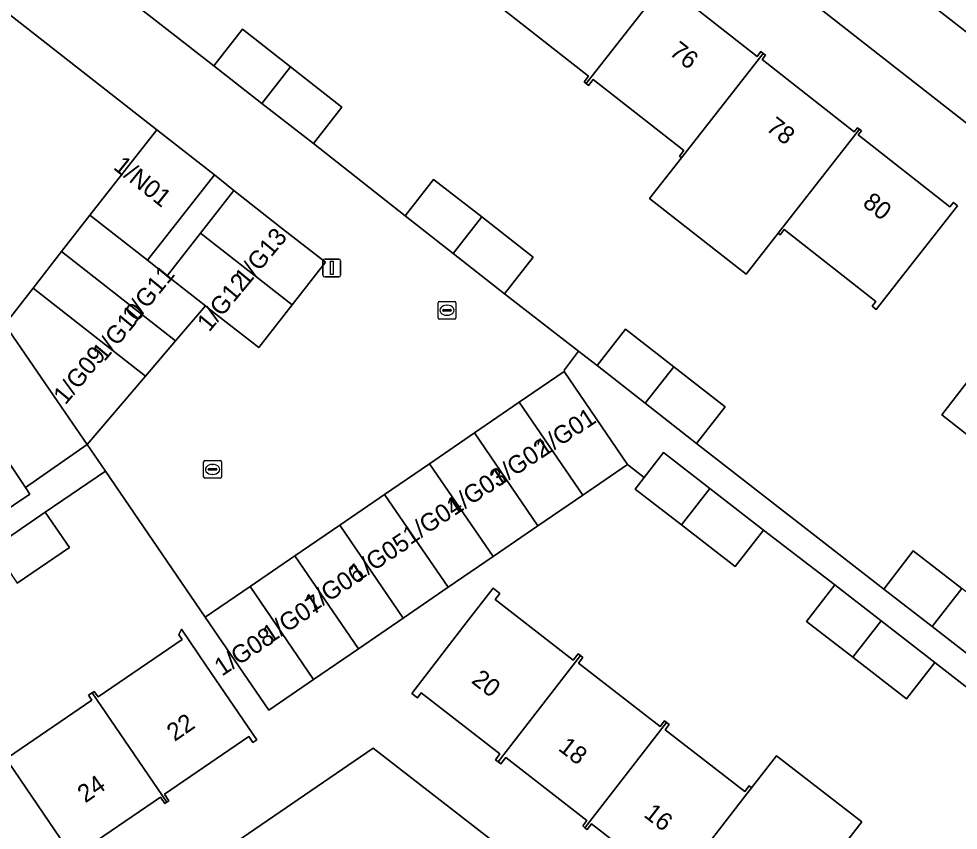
# Model space of a CAD drawing. Extents: x 157445 to 158888, y 383061 to 384688.
# Drawn here: x 158633.7 to 158686.5, y 383872.9 to 383918.5 of the extents above; entities that cross this region are included whole.
import ezdxf

# ---------------------------------------------------------------- set-up
doc = ezdxf.new("R2010")
doc.units = 0
for name, color, linetype in [('IMGEO_Erf', 7, 'Continuous'), ('IMGEO_Kolk', 7, 'Continuous'), ('IMGEO_Lichtmast', 7, 'Continuous'), ('IMGEO_Pand', 7, 'Continuous'), ('IMGEO_Pand_nummerreeks', 7, 'Continuous'), ('IMGEO_Rijbaan_lokaal_open', 7, 'Continuous'), ('IMGEO_Voetpad_open', 7, 'Continuous')]:
    doc.layers.add(name, color=color, linetype=linetype)

msp = doc.modelspace()

# ---------------------------------------------------------------- linework, layer by layer
at = {"layer": 'IMGEO_Erf'}
for points in [[(158736.794, 383873.802), (158726.736, 383881.663), (158707.538, 383896.51), (158644.552, 383945.748)], [(158627.025, 383890.107), (158630.137, 383892.187), (158632.854, 383894.003), (158634.099, 383892.139), (158637.568, 383894.561), (158636.125, 383896.657), (158632.928, 383901.301), (158634.524, 383903.342), (158636.121, 383905.384), (158637.717, 383907.425), (158641.472, 383912.228), (158623.51, 383926.275), (158585.327, 383886.944)], [(158639.426, 383919.904), (158644.68, 383915.814), (158646.281, 383917.862), (158648.98, 383915.752), (158651.867, 383913.495), (158650.266, 383911.447), (158655.418, 383907.392), (158657.019, 383909.44), (158659.719, 383907.33), (158662.605, 383905.073), (158661.004, 383903.025), (158665.161, 383899.796), (158665.563, 383899.483), (158666.203, 383898.986), (158667.804, 383901.034), (158670.503, 383898.924), (158673.39, 383896.667), (158671.789, 383894.619), (158682.297, 383886.444), (158683.953, 383888.584), (158686.685, 383886.471)], [(158670.165, 383920.283), (158675.19, 383916.344), (158675.4, 383916.612), (158675.53, 383916.51), (158675.659, 383916.409), (158675.464, 383916.16), (158680.643, 383912.101), (158680.828, 383912.337), (158680.938, 383912.251), (158681.043, 383912.169), (158680.861, 383911.937), (158686.02, 383907.893), (158686.21, 383908.136), (158686.437, 383907.958), (158683.353, 383904.023), (158681.879, 383902.142), (158681.654, 383902.318), (158681.865, 383902.586), (158676.708, 383906.629), (158676.477, 383906.334), (158676.37, 383906.417), (158674.569, 383904.119), (158669.141, 383908.373), (158670.948, 383910.658), (158670.83, 383910.751), (158671.066, 383911.052), (158665.975, 383915.043), (158665.72, 383914.717), (158665.585, 383914.823), (158665.466, 383914.916), (158665.713, 383915.231), (158660.536, 383919.288)], [(158690.991, 383891.966), (158685.558, 383896.226), (158687.032, 383898.106)], [(158689.044, 383879.309), (158685.165, 383882.332), (158683.579, 383880.283), (158680.565, 383882.615), (158677.962, 383884.628), (158679.547, 383886.678), (158675.55, 383889.76), (158673.964, 383887.711), (158670.95, 383890.043), (158668.347, 383892.056), (158668.852, 383892.71), (158667.914, 383893.435), (158665.394, 383891.712), (158662.874, 383889.99), (158660.354, 383888.267), (158657.835, 383886.544), (158655.315, 383884.822), (158652.795, 383883.099), (158650.275, 383881.376), (158647.756, 383879.654), (158644.189, 383884.871), (158638.589, 383893.067), (158635.203, 383890.758), (158636.558, 383888.771), (158633.633, 383886.777)], [(158670.373, 383869.78), (158665.879, 383873.265), (158665.641, 383872.958), (158665.517, 383873.054), (158665.393, 383873.151), (158665.626, 383873.452), (158661.069, 383876.986), (158660.794, 383876.632), (158660.642, 383876.75), (158660.489, 383876.868), (158660.746, 383877.199), (158656.322, 383880.629), (158656.105, 383880.349), (158655.788, 383880.594), (158658.853, 383884.546), (158660.361, 383886.491), (158660.734, 383886.202), (158660.471, 383885.863), (158664.861, 383882.459), (158665.137, 383882.814), (158665.266, 383882.713), (158665.398, 383882.611), (158665.15, 383882.291), (158669.742, 383878.73), (158669.987, 383879.046), (158670.097, 383878.961), (158670.248, 383878.845), (158670.018, 383878.549), (158674.49, 383875.082), (158674.735, 383875.398), (158674.881, 383875.285), (158676.278, 383877.087), (158681.063, 383873.377), (158679.663, 383871.571)], [(158633.132, 383877.004), (158637.828, 383880.215), (158637.641, 383880.488), (158637.839, 383880.624), (158637.957, 383880.704), (158638.169, 383880.395), (158642.887, 383883.62), (158642.706, 383883.885), (158642.851, 383884.187), (158644.27, 383882.111), (158647.092, 383877.983), (158646.868, 383877.83), (158646.638, 383878.167), (158641.905, 383874.931), (158642.152, 383874.569), (158642.033, 383874.488), (158641.916, 383874.408), (158641.675, 383874.76), (158636.912, 383871.504)], [(158611.414, 383848.655), (158653.626, 383877.513), (158700.083, 383841.491)]]:
    msp.add_lwpolyline(points, dxfattribs=at)
at = {"layer": 'IMGEO_Kolk'}
for p, q in [((158657.27, 383901.667), (158657.27, 383902.519)), ((158657.345, 383902.593), (158658.197, 383902.593)), ((158658.271, 383902.519), (158658.271, 383901.667)), ((158657.529, 383902.087), (158657.529, 383902.099)), ((158657.967, 383902.05), (158657.569, 383902.05)), ((158657.572, 383902.136), (158657.97, 383902.136)), ((158657.758, 383902.373), (158657.783, 383902.373)), ((158658.013, 383902.099), (158658.013, 383902.087)), ((158658.197, 383901.593), (158657.345, 383901.593)), ((158657.781, 383901.813), (158657.756, 383901.813)), ((158644.101, 383892.737), (158644.101, 383893.589)), ((158644.176, 383893.663), (158645.028, 383893.663)), ((158645.102, 383893.589), (158645.102, 383892.737)), ((158644.36, 383893.157), (158644.36, 383893.169)), ((158644.798, 383893.12), (158644.4, 383893.12)), ((158644.403, 383893.206), (158644.801, 383893.206)), ((158644.589, 383893.443), (158644.614, 383893.443)), ((158644.844, 383893.169), (158644.844, 383893.157)), ((158645.028, 383892.663), (158644.176, 383892.663)), ((158644.612, 383892.883), (158644.587, 383892.883))]:
    msp.add_line(p, q, dxfattribs=at)
for points in [[(158657.27, 383901.667), (158657.27, 383902.519)], [(158657.345, 383902.593), (158658.197, 383902.593)], [(158658.271, 383902.519), (158658.271, 383901.667)], [(158658.197, 383901.593), (158657.345, 383901.593)], [(158644.101, 383892.737), (158644.101, 383893.589)], [(158644.176, 383893.663), (158645.028, 383893.663)], [(158645.102, 383893.589), (158645.102, 383892.737)], [(158645.028, 383892.663), (158644.176, 383892.663)]]:
    msp.add_lwpolyline(points, dxfattribs=at)
for centre, radius, start, end in [((158657.347, 383902.517), 0.0765, 91.552, 178.448), ((158657.347, 383902.517), 0.0765, 91.552, 178.448), ((158658.195, 383902.517), 0.0765, 1.552, 88.448), ((158658.195, 383902.517), 0.0765, 1.552, 88.448), ((158657.569, 383902.096), 0.0403, 85.8775, 175.7526), ((158657.566, 383902.086), 0.0366, 178.938, 274.7102), ((158657.97, 383902.093), 0.043, 264.8664, 352.4533), ((158657.974, 383902.098), 0.0386, 1.7309, 96.639), ((158657.347, 383901.669), 0.0765, 181.552, 268.448), ((158657.347, 383901.669), 0.0765, 181.552, 268.448), ((158658.195, 383901.669), 0.0765, 271.552, 358.448), ((158658.195, 383901.669), 0.0765, 271.552, 358.448), ((158644.178, 383893.587), 0.0765, 91.552, 178.448), ((158644.178, 383893.587), 0.0765, 91.552, 178.448), ((158645.026, 383893.587), 0.0765, 1.552, 88.448), ((158645.026, 383893.587), 0.0765, 1.552, 88.448), ((158644.4, 383893.166), 0.0403, 85.8775, 175.7526), ((158644.397, 383893.156), 0.0366, 178.938, 274.7102), ((158644.801, 383893.163), 0.043, 264.8664, 352.4533), ((158644.805, 383893.168), 0.0386, 1.7309, 96.639), ((158644.178, 383892.739), 0.0765, 181.552, 268.448), ((158644.178, 383892.739), 0.0765, 181.552, 268.448), ((158645.026, 383892.739), 0.0765, 271.552, 358.448), ((158645.026, 383892.739), 0.0765, 271.552, 358.448)]:
    msp.add_arc(centre, radius, start, end, dxfattribs=at)
for centre, major_axis, ratio, start_param, end_param in [((158657.757, 383902.093), (-0.387, 0.002), 0.722429, 4.712389, 7.853982), ((158657.782, 383902.093), (-0.39, 0.002), 0.717154, 1.570796, 4.712389), ((158644.588, 383893.163), (-0.387, 0.002), 0.722429, 4.712389, 7.853982), ((158644.613, 383893.163), (-0.39, 0.002), 0.717154, 1.570796, 4.712389)]:
    msp.add_ellipse(centre, major_axis=major_axis, ratio=ratio, start_param=start_param, end_param=end_param, dxfattribs=at)
at = {"layer": 'IMGEO_Lichtmast'}
for p, q in [((158650.802, 383904.068), (158650.802, 383904.868)), ((158650.802, 383904.868), (158650.802, 383904.068)), ((158650.902, 383904.968), (158651.692, 383904.968)), ((158651.692, 383904.968), (158650.902, 383904.968)), ((158651.792, 383904.868), (158651.792, 383904.068)), ((158651.792, 383904.068), (158651.792, 383904.868)), ((158651.692, 383903.968), (158650.902, 383903.968)), ((158650.902, 383903.968), (158651.692, 383903.968))]:
    msp.add_line(p, q, dxfattribs=at)
msp.add_lwpolyline([(158651.222, 383904.843), (158651.372, 383904.843), (158651.372, 383904.093), (158651.222, 383904.093), (158651.222, 383904.843)], dxfattribs=at)
for centre, start, end in [((158650.902, 383904.868), 90, 180), ((158650.902, 383904.868), 90, 180), ((158651.692, 383904.868), 0, 90), ((158651.692, 383904.868), 360, 90), ((158650.902, 383904.068), 180, 270), ((158650.902, 383904.068), 180, 270), ((158651.692, 383904.068), 270, 0), ((158651.692, 383904.068), 270, 0)]:
    msp.add_arc(centre, 0.1, start, end, dxfattribs=at)
at = {"layer": 'IMGEO_Pand'}
for points in [[(158670.099, 383920.589), (158669.999, 383920.667), (158669.87, 383920.502), (158664.719, 383924.539), (158664.879, 383924.744), (158664.764, 383924.834), (158660.229, 383919.042), (158660.299, 383918.987), (158660.536, 383919.288), (158665.713, 383915.231), (158665.466, 383914.916), (158665.585, 383914.823)], [(158675.53, 383916.51), (158675.4, 383916.612), (158675.19, 383916.344), (158670.165, 383920.283), (158670.197, 383920.512), (158670.099, 383920.589), (158665.585, 383914.823), (158665.72, 383914.717), (158665.975, 383915.043), (158671.066, 383911.052), (158670.83, 383910.751), (158670.948, 383910.658)], [(158648.98, 383915.752), (158646.281, 383917.862), (158644.68, 383915.814), (158647.377, 383913.706)], [(158680.938, 383912.251), (158680.828, 383912.337), (158680.643, 383912.101), (158675.464, 383916.16), (158675.659, 383916.409), (158675.53, 383916.51), (158670.948, 383910.658), (158669.141, 383908.373), (158674.569, 383904.119), (158676.37, 383906.417)], [(158648.98, 383915.752), (158647.377, 383913.706), (158650.266, 383911.447), (158651.867, 383913.495)], [(158637.717, 383907.425), (158640.947, 383904.899), (158644.702, 383909.702), (158641.472, 383912.228)], [(158680.938, 383912.251), (158676.37, 383906.417), (158676.477, 383906.334), (158676.708, 383906.629), (158681.865, 383902.586), (158681.654, 383902.318), (158681.879, 383902.142), (158683.353, 383904.023), (158686.437, 383907.958), (158686.21, 383908.136), (158686.02, 383907.893), (158680.861, 383911.937), (158681.043, 383912.169)], [(158658.116, 383905.283), (158659.719, 383907.33), (158657.019, 383909.44), (158655.418, 383907.392)], [(158649.068, 383902.4), (158650.94, 383904.795), (158648.371, 383906.804), (158645.802, 383908.813), (158643.93, 383906.418)], [(158644.201, 383902.347), (158642.061, 383904.028), (158640.947, 383904.899), (158637.717, 383907.425), (158636.121, 383905.384), (158642.523, 383900.377)], [(158658.116, 383905.283), (158661.004, 383903.025), (158662.605, 383905.073), (158659.719, 383907.33)], [(158644.201, 383902.347), (158644.626, 383902.015), (158647.195, 383900.006), (158649.068, 383902.4), (158643.93, 383906.418), (158642.061, 383904.028)], [(158640.841, 383898.403), (158642.523, 383900.377), (158636.121, 383905.384), (158634.524, 383903.342)], [(158692.372, 383893.73), (158697.01, 383899.65), (158696.89, 383899.744), (158696.648, 383899.436), (158691.491, 383903.479), (158691.729, 383903.783), (158691.576, 383903.903), (158688.492, 383899.968), (158687.032, 383898.106), (158685.558, 383896.226), (158690.991, 383891.966)], [(158634.524, 383903.342), (158632.928, 383901.301), (158636.125, 383896.657), (158637.568, 383894.561), (158640.841, 383898.403)], [(158668.9, 383896.877), (158670.503, 383898.924), (158667.804, 383901.034), (158666.203, 383898.986)], [(158668.9, 383896.877), (158671.789, 383894.619), (158673.39, 383896.667), (158670.503, 383898.924)], [(158661.827, 383896.929), (158665.394, 383891.712), (158667.914, 383893.435), (158664.347, 383898.652)], [(158661.827, 383896.929), (158659.308, 383895.207), (158662.874, 383889.99), (158665.394, 383891.712)], [(158656.788, 383893.484), (158660.354, 383888.267), (158662.874, 383889.99), (158659.308, 383895.207)], [(158669.932, 383894.106), (158668.852, 383892.71), (158668.347, 383892.056), (158670.95, 383890.043), (158672.538, 383892.09)], [(158632.854, 383894.003), (158630.137, 383892.187), (158631.63, 383889.953), (158634.347, 383891.769), (158634.099, 383892.139)], [(158656.788, 383893.484), (158654.268, 383891.762), (158657.835, 383886.544), (158660.354, 383888.267)], [(158670.95, 383890.043), (158673.964, 383887.711), (158675.55, 383889.76), (158672.538, 383892.09)], [(158651.748, 383890.039), (158655.315, 383884.822), (158657.835, 383886.544), (158654.268, 383891.762)], [(158633.633, 383886.777), (158636.558, 383888.771), (158635.203, 383890.758), (158632.276, 383888.763)], [(158652.795, 383883.099), (158655.315, 383884.822), (158651.748, 383890.039), (158649.228, 383888.316)], [(158646.709, 383886.594), (158650.275, 383881.376), (158652.795, 383883.099), (158649.228, 383888.316)], [(158686.685, 383886.471), (158683.953, 383888.584), (158682.297, 383886.444), (158685.016, 383884.341)], [(158682.152, 383884.663), (158679.547, 383886.678), (158677.962, 383884.628), (158680.565, 383882.615)], [(158646.709, 383886.594), (158644.189, 383884.871), (158647.756, 383879.654), (158650.275, 383881.376)], [(158660.642, 383876.75), (158665.266, 383882.713), (158665.137, 383882.814), (158664.861, 383882.459), (158660.471, 383885.863), (158660.734, 383886.202), (158660.361, 383886.491), (158658.853, 383884.546), (158655.788, 383880.594), (158656.105, 383880.349), (158656.322, 383880.629), (158660.746, 383877.199), (158660.489, 383876.868)], [(158686.685, 383886.471), (158685.016, 383884.341), (158687.89, 383882.117), (158689.546, 383884.257)], [(158682.152, 383884.663), (158680.565, 383882.615), (158683.579, 383880.283), (158685.165, 383882.332)], [(158637.839, 383880.624), (158642.033, 383874.488), (158642.152, 383874.569), (158641.905, 383874.931), (158646.638, 383878.167), (158646.868, 383877.83), (158647.092, 383877.983), (158644.27, 383882.111), (158642.851, 383884.187), (158642.706, 383883.885), (158642.887, 383883.62), (158638.169, 383880.395), (158637.957, 383880.704)], [(158670.097, 383878.961), (158669.987, 383879.046), (158669.742, 383878.73), (158665.15, 383882.291), (158665.398, 383882.611), (158665.266, 383882.713), (158660.642, 383876.75), (158660.794, 383876.632), (158661.069, 383876.986), (158665.626, 383873.452), (158665.393, 383873.151), (158665.517, 383873.054)], [(158632.814, 383877.201), (158637.044, 383871.011), (158637.184, 383871.107), (158636.912, 383871.504), (158641.675, 383874.76), (158641.916, 383874.408), (158642.033, 383874.488), (158637.839, 383880.624), (158637.641, 383880.488), (158637.828, 383880.215), (158633.132, 383877.004), (158632.939, 383877.286)], [(158674.881, 383875.285), (158674.735, 383875.398), (158674.49, 383875.082), (158670.018, 383878.549), (158670.248, 383878.845), (158670.097, 383878.961), (158665.517, 383873.054), (158665.641, 383872.958), (158665.879, 383873.265), (158670.373, 383869.78), (158670.116, 383869.448), (158670.265, 383869.332), (158674.617, 383874.945)], [(158632.814, 383877.201), (158632.638, 383877.081), (158632.836, 383876.791), (158628.145, 383873.584), (158627.962, 383873.853), (158627.846, 383873.774), (158632.045, 383867.63), (158632.19, 383867.729), (158631.954, 383868.074), (158636.653, 383871.287), (158636.906, 383870.916), (158637.044, 383871.011)], [(158679.663, 383871.571), (158681.063, 383873.377), (158676.278, 383877.087), (158674.881, 383875.285), (158674.617, 383874.945), (158670.265, 383869.332), (158670.414, 383869.217), (158670.677, 383869.555), (158675.179, 383866.064), (158674.924, 383865.735), (158675.057, 383865.631), (158679.402, 383871.234)]]:
    msp.add_lwpolyline(points, close=True, dxfattribs=at)
at = {"layer": 'IMGEO_Rijbaan_lokaal_open'}
for points in [[(158650.391, 383946.366), (158650.573, 383946.223), (158656.293, 383941.774), (158664.255, 383935.56), (158682.8, 383920.954), (158690.824, 383914.687), (158693.825, 383912.344), (158705.741, 383903.038), (158710.762, 383909.432), (158636.085, 383967.822), (158605.005, 383992.123), (158594.603, 384000), (158588.574, 384004.97), (158584.052, 384000), (158583.158, 383999.017), (158583.4, 383998.791), (158588.572, 383994.44), (158598.155, 383986.96), (158611.623, 383976.705), (158627.813, 383964.002), (158630.37, 383962.018), (158630.565, 383961.863)], [(158623.51, 383926.275), (158641.472, 383912.228), (158644.702, 383909.702), (158645.802, 383908.813), (158648.371, 383906.804), (158650.94, 383904.795), (158649.068, 383902.4), (158647.195, 383900.006), (158644.626, 383902.015), (158644.201, 383902.347), (158642.523, 383900.377), (158640.841, 383898.403), (158637.568, 383894.561), (158638.589, 383893.067), (158644.189, 383884.871), (158646.709, 383886.594), (158649.228, 383888.316), (158651.748, 383890.039), (158654.268, 383891.762), (158656.788, 383893.484), (158659.308, 383895.207), (158661.827, 383896.929), (158664.347, 383898.652), (158664.372, 383898.758), (158665.161, 383899.796), (158661.004, 383903.025), (158658.116, 383905.283), (158655.418, 383907.392), (158650.266, 383911.447), (158647.377, 383913.706), (158644.68, 383915.814), (158639.426, 383919.904)]]:
    msp.add_lwpolyline(points, dxfattribs=at)
at = {"layer": 'IMGEO_Voetpad_open'}
for points in [[(158575.043, 384000), (158605.435, 383976.316), (158606.595, 383975.412), (158619.916, 383965.031), (158625.372, 383959.774), (158626.524, 383958.289), (158631.956, 383953.514), (158632.61, 383952.978), (158634.281, 383951.301), (158634.698, 383951.752), (158639.825, 383946.899), (158641.683, 383947.99), (158641.729, 383948.017), (158644.552, 383945.748), (158707.538, 383896.51), (158726.736, 383881.663), (158736.794, 383873.802), (158737.028, 383873.642), (158741.151, 383870.402), (158741.149, 383870.399), (158739.438, 383868.46), (158743.892, 383863.161), (158747.545, 383865.464)], [(158736.544, 383879.137), (158736.371, 383879.284), (158728.268, 383885.604), (158711.604, 383898.459), (158710.77, 383899.111), (158705.741, 383903.038), (158693.825, 383912.344), (158693.185, 383911.524), (158690.184, 383913.867), (158690.824, 383914.687), (158682.8, 383920.954), (158664.255, 383935.56), (158656.293, 383941.774), (158650.573, 383946.223), (158650.391, 383946.366)], [(158687.89, 383882.117), (158685.016, 383884.341), (158682.297, 383886.444), (158671.789, 383894.619), (158668.9, 383896.877), (158666.203, 383898.986), (158665.563, 383899.483), (158665.161, 383899.796), (158664.372, 383898.758), (158664.347, 383898.652), (158667.914, 383893.435), (158668.852, 383892.71), (158669.932, 383894.106), (158672.538, 383892.09), (158675.55, 383889.76), (158679.547, 383886.678), (158682.152, 383884.663), (158685.165, 383882.332), (158689.044, 383879.309)], [(158605.189, 383870.224), (158609.257, 383873.041), (158612.288, 383875.107), (158615.216, 383877.103), (158619.251, 383879.846), (158622.283, 383881.913), (158625.21, 383883.908), (158629.244, 383886.696), (158632.276, 383888.763), (158635.203, 383890.758), (158638.589, 383893.067), (158637.568, 383894.561), (158634.099, 383892.139), (158634.347, 383891.769), (158631.63, 383889.953), (158628.518, 383887.873), (158628.401, 383888.047), (158624.193, 383885.187), (158621.216, 383883.17), (158616.333, 383879.86), (158614.087, 383878.516), (158611.348, 383876.627), (158608.49, 383874.657), (158604.29, 383871.562)], [(158653.626, 383877.513), (158611.414, 383848.655)], [(158700.083, 383841.491), (158653.626, 383877.513)]]:
    msp.add_lwpolyline(points, dxfattribs=at)
msp.add_lwpolyline([(158645.802, 383908.813), (158644.702, 383909.702), (158640.947, 383904.899), (158642.061, 383904.028), (158643.93, 383906.418)], close=True, dxfattribs=at)

# ---------------------------------------------------------------- texts
at = {"layer": 'IMGEO_Pand_nummerreeks'}
for s, rotation, p in [('76', 321.9874, (158670.207, 383916.481)), ('78', 321.99, (158675.634, 383912.239)), ('1/N01', 321.3402, (158638.979, 383910.053)), ('80', 321.9874, (158681.056, 383908.001)), ('1/G13', 50.3734, (158646.521, 383903.379)), ('1/G11', 50.3734, (158640.21, 383901.275)), ('1/G12', 50.3734, (158644.411, 383900.831)), ('1/G10', 50.3734, (158638.531, 383899.178)), ('1/G09', 50.3744, (158636.339, 383896.744)), ('1/G01', 33.38, (158663.19, 383893.834)), ('1/G02', 33.38, (158660.629, 383892.147)), ('1/G03', 33.38, (158658.172, 383890.528)), ('1/G04', 33.38, (158655.709, 383888.905)), ('1/G05', 33.38, (158652.721, 383886.821)), ('1/G06', 33.38, (158650.189, 383885.095)), ('1/G07', 33.38, (158647.829, 383883.368)), ('1/G08', 33.38, (158645.127, 383881.528)), ('20', 322.1803, (158659.086, 383881.224)), ('22', 34.5414, (158642.472, 383877.862)), ('18', 322.1803, (158663.965, 383877.438)), ('24', 34.5414, (158637.455, 383874.409)), ('16', 322.1791, (158668.768, 383873.709))]:
    msp.add_text(s, height=1, rotation=rotation, dxfattribs=at).set_placement(p)

doc.saveas('drawing.dxf')
